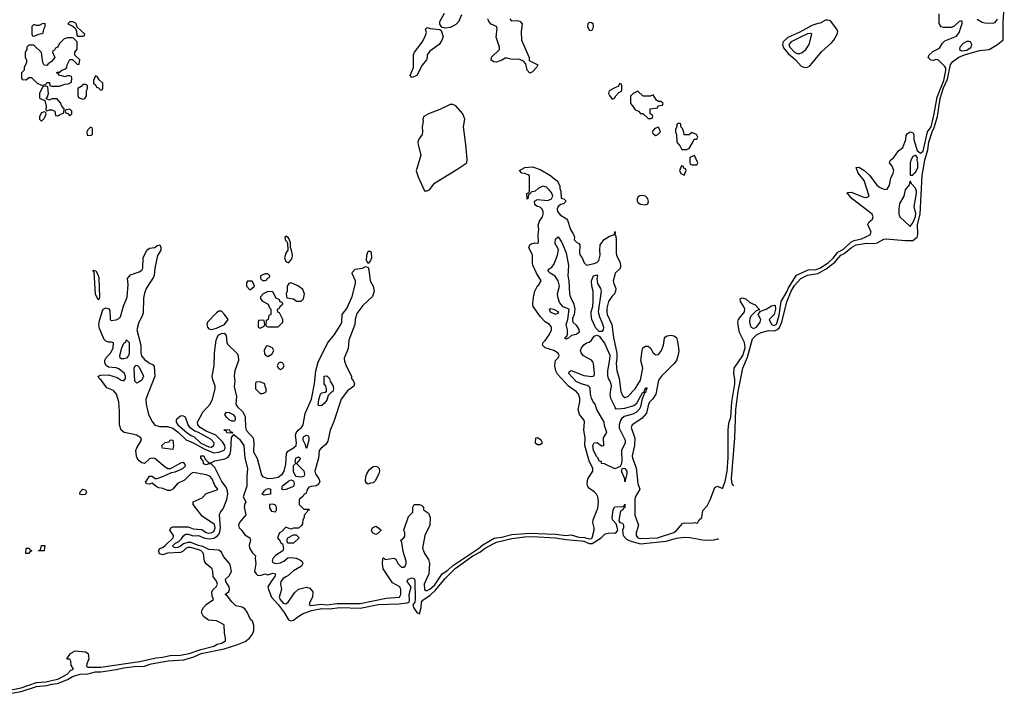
# Model space of a CAD drawing. Header units: inches. Extents: x 2601682 to 2755810, y 449311 to 584050.
# Tile 279 of 505: x 2679699 to 2687362, y 463353 to 468603. Entities that reach past the tile are written whole.
import ezdxf

# ---------------------------------------------------------------- set-up
doc = ezdxf.new("R2010")
doc.units = ezdxf.units.IN
doc.header["$MEASUREMENT"] = 0
doc.layers.add('C6476', color=7, linetype='Continuous')
doc.layers.add('C6486', color=7, linetype='Continuous')

msp = doc.modelspace()

# ---------------------------------------------------------------- linework, layer by layer
at = {"layer": 'C6476', "color": 2}
for points, elevation in [([(2679893.6, 468573.6), (2679874, 468570), (2679850, 468558), (2679830, 468558), (2679810, 468566), (2679794, 468550), (2679794, 468490), (2679798, 468478), (2679810, 468474), (2679830, 468482), (2679848.4, 468491.6), (2679882, 468498), (2679886, 468530), (2679898, 468550), (2679898, 468570)], 10), ([(2679890, 467886), (2679870, 467878), (2679852, 467850), (2679854, 467830), (2679870, 467814), (2679890, 467834), (2679898, 467850), (2679906, 467870), (2679902, 467882)], 10), ([(2679770, 464448.7), (2679746, 464450), (2679750, 464491.3), (2679774, 464490), (2679778, 464478), (2679794, 464470), (2679778, 464462)], 6), ([(2679890, 464469), (2679846, 464470), (2679862, 464478), (2679870, 464511.3), (2679894, 464510)], 6)]:
    msp.add_lwpolyline(points, close=True, dxfattribs=dict(at, elevation=elevation))
for points, elevation in [([(2680000, 468402.9), (2679994, 468390), (2679978, 468382), (2679970, 468366), (2679958, 468362), (2679954, 468350), (2679971.6, 468308.4), (2679943.6, 468276.4), (2679919.6, 468260.4), (2679910, 468246), (2679890, 468248), (2679878, 468270), (2679868, 468348), (2679810, 468406), (2679770, 468406), (2679754, 468390), (2679754, 468370), (2679742, 468350), (2679742, 468310), (2679752, 468290), (2679752, 468270), (2679734, 468230), (2679734, 468210), (2679714, 468190), (2679714, 468150), (2679718, 468138), (2679750, 468134), (2679770, 468154), (2679790, 468154), (2679834, 468110), (2679870, 468094), (2679902, 468098), (2679910, 468114), (2679930, 468114), (2679934, 468090), (2679945.4, 468085.4), (2680000, 468085.9)], 10), ([(2680000, 468183), (2679986, 468190), (2679990, 468194), (2680000, 468194)], 10), ([(2680000, 467974.8), (2679990, 467986), (2679950, 467988), (2679930, 467978), (2679906, 467986), (2679916.4, 468003.6), (2679922, 468030), (2679918, 468078), (2679910, 468086), (2679878, 468082), (2679852, 468030), (2679852, 467992), (2679894, 467974), (2679904.7, 467930), (2679902, 467902), (2679910, 467894), (2679930, 467902), (2679950, 467902), (2679971.3, 467891.3), (2679978, 467858), (2679990, 467854), (2680000, 467858)], 10), ([(2679590, 463379.4), (2679710, 463403.5), (2679830, 463445.8), (2679902, 463450), (2679993.3, 463470), (2680000, 463473.5)], 6), ([(2679590, 463353.3), (2679710, 463376.3), (2679830, 463413.8), (2679910, 463420.6), (2679950, 463432.2), (2679990, 463436.6), (2680000, 463440.6)], 2)]:
    msp.add_lwpolyline(points, dxfattribs=dict(at, elevation=elevation))
at = {"layer": 'C6486', "color": 2}
for points, elevation in [([(2685256.1, 464976.1), (2685245.3, 464990), (2685240.3, 465030), (2685263.7, 465350), (2685273.6, 465570), (2685290.8, 465710), (2685327.4, 465890), (2685362.7, 465977.3), (2685401.4, 466118.6), (2685433, 466150), (2685469.9, 466170.1), (2685530, 466183.5), (2685570, 466182), (2685591.2, 466188.8), (2685613.4, 466206.6), (2685632, 466248), (2685670, 466407.7), (2685704.5, 466490), (2685730, 466533.8), (2685777.4, 466590), (2685830, 466616), (2685911.3, 466628.7), (2685976.7, 466663.3), (2686044.2, 466715.8), (2686089.9, 466770.1), (2686116.8, 466783.2), (2686173, 466830), (2686210, 466851.2), (2686290, 466863.9), (2686350, 466860.8), (2686373.2, 466866.8), (2686424.6, 466895.4), (2686441.8, 466898.2), (2686590, 466884.4), (2686650, 466883.6), (2686682.9, 466910), (2686688.6, 466931.4), (2686688, 467010), (2686706.3, 467090), (2686723.1, 467390), (2686744.4, 467510), (2686767.7, 467590), (2686776.2, 467650), (2686801.5, 467730), (2686816.7, 467763.3), (2686841.3, 467850), (2686864.2, 467990), (2686890, 468071.7), (2686919.1, 468140.9), (2686944.4, 468255.6), (2686961.3, 468278.7), (2687009.2, 468310.8), (2687052, 468330), (2687170, 468362.4), (2687244, 468370), (2687309.3, 468410), (2687354.6, 468445.4), (2687354, 468590), (2687362.3, 468690)], 2), ([(2680000, 463473.5), (2680069.3, 463510), (2680098, 463542), (2680118, 463550), (2680100.4, 463580.4), (2680098, 463610), (2680090, 463626), (2680070, 463626), (2680066, 463630), (2680095.3, 463670), (2680129.6, 463690.4), (2680210, 463684.7), (2680230.7, 463670.7), (2680236, 463630), (2680220.7, 463590), (2680218, 463570), (2680230, 463564.9), (2680330, 463565.5), (2680631.6, 463608.4), (2680762.4, 463637.6), (2680810, 463641.2), (2680870, 463654.6), (2680950, 463658), (2681017.2, 463670), (2681110, 463702.6), (2681210, 463729.1), (2681236.2, 463743.8), (2681270, 463751.3), (2681302, 463770), (2681302, 463790), (2681292.3, 463830), (2681290, 463893.2), (2681230, 463925.2), (2681168, 463930), (2681130, 463958), (2681115.3, 463990), (2681118, 464010), (2681128.7, 464030), (2681150, 464051.3), (2681208, 464090), (2681196.5, 464116.5), (2681195.1, 464150), (2681205.2, 464170), (2681229.2, 464190), (2681239.5, 464210), (2681230, 464233.2), (2681204, 464270), (2681202.7, 464310), (2681196, 464330), (2681150, 464368.7), (2681137.2, 464390), (2681129.3, 464450), (2681110, 464471.9), (2681030, 464495.6), (2681010, 464496.8), (2680995.5, 464490), (2680972.6, 464467.4), (2680950, 464458), (2680848.9, 464451.1), (2680810, 464439.6), (2680787.3, 464447.3), (2680778.4, 464470), (2680790, 464487.3), (2680810, 464494.9), (2680830, 464510.3), (2680894.7, 464570), (2680895.6, 464590), (2680868.2, 464630), (2680876, 464650), (2680890, 464657.6), (2681010, 464657.6), (2681050, 464641.6), (2681115.4, 464635.4), (2681150, 464613.4), (2681170, 464607.2), (2681190, 464608.8), (2681210, 464619.1), (2681221.3, 464650), (2681214.9, 464674.9), (2681119.3, 464739.3), (2681048, 464830), (2681048, 464850), (2681118.6, 464881.4), (2681150, 464914.8), (2681236.5, 464943.5), (2681242, 464950), (2681218.4, 464978.4), (2681196.2, 465030), (2681179.3, 465050), (2681150, 465061.6), (2681050, 465079.3), (2681030, 465069.3), (2680980.7, 465019.3), (2680927.4, 464992.6), (2680890, 464949.5), (2680870, 464938.4), (2680850, 464939.5), (2680815.8, 464955.8), (2680781, 464961), (2680762, 464970), (2680730, 464995.3), (2680708.9, 464988.9), (2680686, 464990), (2680678, 465010), (2680686, 465014), (2680710, 465051), (2680730, 465050.6), (2680753.4, 465033.4), (2680770, 465033), (2680812.7, 465047.3), (2680881.2, 465078.8), (2680910, 465084.9), (2680968.7, 465110), (2680988.7, 465130), (2680982, 465150), (2680970, 465157.2), (2680950, 465152.7), (2680885.2, 465114.8), (2680870, 465108), (2680851.6, 465108.4), (2680830, 465120.9), (2680750, 465187.3), (2680730, 465191.6), (2680710, 465185.1), (2680670, 465149.3), (2680650, 465154.5), (2680629.7, 465169.7), (2680613.6, 465190), (2680607.1, 465207.1), (2680602.9, 465250), (2680609.6, 465270.4), (2680646, 465330), (2680641.2, 465350), (2680609, 465370), (2680590, 465376.3), (2680511.1, 465391.1), (2680489.7, 465409.7), (2680476.9, 465450), (2680477.1, 465557.1), (2680469.6, 465630), (2680453.3, 465690), (2680430, 465717.6), (2680377.7, 465737.7), (2680336.6, 465796.6), (2680318, 465810), (2680308.7, 465830), (2680330, 465836), (2680390, 465838.8), (2680458, 465818), (2680490, 465799.1), (2680510, 465794), (2680523.7, 465810), (2680523.7, 465830), (2680516, 465850), (2680470, 465885.2), (2680450, 465894), (2680390, 465899), (2680372.3, 465912.3), (2680361.2, 465930), (2680361.2, 465950), (2680369.3, 465970), (2680410, 466016), (2680426, 466050), (2680428.4, 466088.4), (2680413.2, 466093.2), (2680390, 466092.7), (2680370, 466101.2), (2680355.3, 466115.3), (2680319.3, 466199.3), (2680314.7, 466230), (2680318.9, 466261.1), (2680342.7, 466337.3), (2680349.6, 466350.4), (2680370, 466360.7), (2680390, 466354.8), (2680399.5, 466339.5), (2680404, 466270), (2680410, 466262.8), (2680450, 466268.4), (2680470, 466277.1), (2680482.9, 466290), (2680506.3, 466373.7), (2680535.4, 466444.6), (2680542, 466542), (2680538, 466590), (2680562.6, 466617.4), (2680630, 466641.6), (2680650, 466654.8), (2680658.4, 466670), (2680660.7, 466750), (2680689.6, 466810.4), (2680710, 466824.9), (2680750, 466830.8), (2680770, 466846), (2680790.6, 466850.6), (2680798.8, 466830), (2680797.3, 466810), (2680772.2, 466767.8), (2680750.4, 466670), (2680746.6, 466613.4), (2680741.7, 466598.3), (2680684.4, 466510), (2680670, 466475.3), (2680663.9, 466436.1), (2680659.9, 466320.1), (2680650.3, 466289.7), (2680626.4, 466250), (2680610.4, 466190), (2680642.4, 466070), (2680643.1, 466010), (2680647.5, 465987.5), (2680670, 465959.1), (2680710, 465931.3), (2680738, 465918), (2680744.7, 465904.7), (2680750.8, 465830), (2680680.9, 465650), (2680684, 465610), (2680702, 465530), (2680730, 465475.5), (2680750, 465448.5), (2680790, 465437.4), (2680850, 465436.5), (2680890, 465423.2), (2680933.4, 465393.4), (2680994.8, 465334.8), (2681050, 465310.2), (2681140.7, 465260.7), (2681210, 465233.6), (2681250, 465236.9), (2681290, 465253.4), (2681298.3, 465270), (2681296.4, 465290), (2681278, 465318), (2681225.1, 465370), (2681150, 465400.3), (2681104.2, 465430), (2681085.6, 465450), (2681082.9, 465470), (2681125.1, 465550), (2681181.6, 465610), (2681200.5, 465650), (2681219.7, 465730), (2681219.1, 465750), (2681199.7, 465810), (2681198, 465830), (2681212.8, 465910), (2681214, 466010), (2681227.8, 466110), (2681235.1, 466130), (2681249.6, 466150), (2681270, 466161.1), (2681290, 466163.1), (2681305.8, 466145.8), (2681310.3, 466090.3), (2681316.9, 466076.9), (2681388.8, 466008.8), (2681400.4, 465990), (2681401.7, 465950), (2681374.4, 465870), (2681368.8, 465831.2), (2681372.9, 465790), (2681369.1, 465749.1), (2681385.7, 465670), (2681382, 465610), (2681393, 465590), (2681433.5, 465553.5), (2681454, 465514), (2681455.8, 465430), (2681460.4, 465410), (2681517.1, 465350), (2681521.7, 465310), (2681519.3, 465239.3), (2681548.2, 465188.2), (2681582, 465062), (2681590, 465048), (2681630, 465033.7), (2681670, 465034.3), (2681710, 465042.3), (2681745.6, 465070), (2681756.3, 465090), (2681770, 465144.7), (2681775.6, 465230), (2681791, 465249), (2681829.7, 465270.3), (2681851.3, 465290), (2681853.7, 465310), (2681846.6, 465370), (2681851, 465389), (2681867, 465410), (2681893.3, 465430), (2681906, 465450), (2681921.6, 465538.4), (2681970.9, 465650), (2681992.8, 465770), (2682003.5, 465870), (2682022, 465938), (2682094.2, 466085.8), (2682150, 466154), (2682198.7, 466230), (2682207.3, 466250), (2682209.4, 466310), (2682244.2, 466355.8), (2682286.6, 466450), (2682312, 466550), (2682312, 466570), (2682287.5, 466627.5), (2682290, 466638), (2682310, 466662.8), (2682366, 466670), (2682390, 466682), (2682410, 466674), (2682416.3, 466656.3), (2682428, 466570), (2682450.7, 466530), (2682459.1, 466490), (2682444, 466450), (2682370, 466378.4), (2682322, 466318), (2682310.5, 466270), (2682306.7, 466230), (2682261.3, 466110), (2682255.1, 466044.9), (2682224.9, 465970), (2682227, 465947), (2682239.1, 465910), (2682281, 465830), (2682282, 465810), (2682298, 465790), (2682306, 465770), (2682298.8, 465750), (2682250, 465716), (2682200.5, 465650), (2682143.4, 465476.6), (2682115.5, 465410), (2682097.7, 465322.3), (2682082.4, 465297.6), (2682046, 465270), (2682030.8, 465250), (2682024.4, 465190), (2681997, 465090), (2682002, 465070), (2682028.4, 465030), (2682034, 465010), (2682028.1, 464991.9), (2682010, 464976), (2681968.3, 464971.7), (2681950, 464964), (2681938.8, 464950), (2681925.4, 464914.6), (2681914, 464910), (2681904.7, 464895.3), (2681874, 464870), (2681874, 464830), (2681910, 464794), (2681950, 464794), (2681954, 464790), (2681938, 464782), (2681934, 464770), (2681912.7, 464747.3), (2681912, 464730), (2681902, 464710), (2681899.6, 464680.4), (2681892.7, 464667.3), (2681870, 464646), (2681830, 464646), (2681810, 464638), (2681770, 464654), (2681738.5, 464621.5), (2681721, 464610), (2681704.7, 464570), (2681726, 464546), (2681730, 464534), (2681743.6, 464523.6), (2681751.1, 464488.9), (2681746, 464470), (2681690, 464434), (2681668.2, 464410), (2681664, 464390), (2681670, 464378), (2681690, 464370.8), (2681730, 464376.3), (2681755.3, 464390), (2681784.7, 464415.3), (2681810, 464418), (2681851.6, 464411.6), (2681879.6, 464399.6), (2681894, 464390), (2681902, 464370), (2681892, 464350), (2681830, 464315.3), (2681786, 464274), (2681770, 464268.7), (2681750, 464253.2), (2681731, 464230), (2681727.7, 464210), (2681737.3, 464170), (2681718, 464110), (2681725.7, 464090), (2681750, 464061.6), (2681770, 464057.3), (2681789, 464070), (2681838, 464142), (2681869.3, 464170.7), (2681930, 464186), (2681958, 464178), (2681980.7, 464150), (2681978, 464110), (2681956.3, 464070), (2681951.3, 464051.3), (2681965.5, 464045.5), (2682046.5, 464053.5), (2682090, 464050.3), (2682170, 464060.2), (2682350, 464059.6), (2682550, 464102.6), (2682654, 464110), (2682666.6, 464130), (2682666.6, 464170), (2682658, 464190), (2682601.7, 464221.7), (2682528.7, 464330), (2682522, 464370), (2682526, 464410), (2682530, 464414), (2682543.6, 464403.6), (2682611.6, 464411.6), (2682625.4, 464405.4), (2682642, 464370), (2682670, 464342), (2682690, 464342), (2682699.3, 464350), (2682707, 464370), (2682707.3, 464390), (2682684.5, 464464.5), (2682673.6, 464533.6), (2682666, 464554), (2682690, 464572), (2682695.5, 464584.5), (2682697.2, 464610), (2682688.7, 464631.3), (2682724, 464736), (2682758, 464770), (2682758, 464810), (2682768.9, 464831.1), (2682810, 464831.3), (2682830, 464822), (2682842, 464810), (2682842, 464790), (2682882, 464762), (2682894.8, 464730), (2682890.8, 464670), (2682852.4, 464590), (2682834.9, 464490), (2682848.5, 464448.5), (2682881.3, 464401.3), (2682888.5, 464370), (2682884.2, 464290), (2682846.4, 464210), (2682848.5, 464168.5), (2682861.1, 464161.1), (2682870, 464160.5), (2682890, 464172.4), (2682930, 464204.6), (2682988.3, 464291.7), (2683030, 464319.6), (2683066.3, 464353.7), (2683270, 464487.5), (2683303, 464517), (2683392.2, 464567.8), (2683450, 464576.9), (2683530, 464596.9), (2683670, 464607.5), (2683870, 464599.7), (2683950, 464587.8), (2683990, 464593.1), (2684050, 464577.1), (2684094.7, 464574.7), (2684130, 464563.2), (2684150, 464565.7), (2684154, 464570), (2684169.6, 464630), (2684169.6, 464650), (2684159.6, 464690), (2684161.6, 464710), (2684198.8, 464801.2), (2684202.9, 464850), (2684198.4, 464890), (2684189.5, 464910), (2684169.4, 464930), (2684134.2, 464954.2), (2684120.9, 464970), (2684115.6, 464990), (2684119.6, 465030), (2684160.7, 465090), (2684158.7, 465110), (2684132.4, 465170), (2684096.3, 465290), (2684099.5, 465350), (2684089.5, 465410), (2684093.8, 465473.8), (2684089.2, 465490), (2684057.2, 465530), (2684045.2, 465570), (2684059.3, 465630), (2684058.9, 465658.9), (2684049, 465690), (2684029, 465710), (2683970, 465752.3), (2683884.9, 465844.9), (2683872, 465870), (2683863.7, 465910), (2683865.6, 465934.4), (2683870, 465952), (2683890, 465972), (2683899, 465990), (2683890, 466008), (2683855.3, 466030), (2683788, 466050), (2683769.3, 466069.3), (2683774, 466090), (2683790, 466106), (2683819.3, 466150), (2683837.2, 466190), (2683839, 466210), (2683822, 466230), (2683790, 466252.7), (2683752.3, 466290), (2683696, 466370), (2683692, 466390), (2683697.2, 466442.8), (2683709, 466490), (2683730, 466532), (2683740.4, 466539.6), (2683758, 466570), (2683721.2, 466630), (2683693.6, 466693.6), (2683689, 466710), (2683689.3, 466770), (2683662.7, 466830), (2683669.6, 466850.4), (2683680.7, 466859.3), (2683706.4, 466866.4), (2683730, 466864.7), (2683738, 466870), (2683734, 466930), (2683739, 466970), (2683734.6, 467005.4), (2683744, 467036), (2683768.7, 467070), (2683772.7, 467090), (2683772, 467112), (2683764, 467130), (2683750, 467144), (2683728.7, 467148.7), (2683716.4, 467156.4), (2683708.4, 467168.4), (2683706, 467190), (2683730, 467204.7), (2683810, 467197.3), (2683838, 467210), (2683849, 467230), (2683839.3, 467259.3), (2683820.2, 467280.2), (2683799, 467299), (2683770, 467308), (2683734, 467290), (2683711.6, 467268.4), (2683678, 467262), (2683674, 467250), (2683658, 467242), (2683654, 467210), (2683650, 467206), (2683646, 467250), (2683662, 467258), (2683666, 467270), (2683667.3, 467387.3), (2683656.4, 467396.4), (2683627.3, 467407.3), (2683606, 467410), (2683588, 467430), (2683630, 467452), (2683690, 467458), (2683750, 467438), (2683830.6, 467390.6), (2683850, 467371.3), (2683882, 467350), (2683902, 467310), (2683902, 467290), (2683911.3, 467270), (2683914, 467214), (2683934, 467210), (2683951.3, 467190), (2683932, 467170), (2683910, 467164), (2683890.6, 467149.4), (2683882, 467130), (2683886, 467110), (2683905.4, 467085.4), (2683954.6, 467054.6), (2683963.4, 467043.4), (2683984.9, 466970), (2684010.5, 466930.5), (2684018, 466910), (2684014, 466890), (2684031.6, 466871.6), (2684050, 466862), (2684058, 466850), (2684054.8, 466790), (2684061, 466770), (2684076, 466750), (2684091.1, 466711.1), (2684110, 466692), (2684170, 466704.9), (2684190, 466714.8), (2684205.2, 466730), (2684217, 466770), (2684213.2, 466810), (2684216, 466850), (2684248, 466892), (2684290, 466918), (2684328.7, 466931.3), (2684330, 466954), (2684334, 466950), (2684332, 466930), (2684338, 466918), (2684340.5, 466890), (2684340.3, 466790), (2684343.7, 466770), (2684372.4, 466710), (2684375.8, 466684.2), (2684372.1, 466667.9), (2684334.8, 466630), (2684330, 466618), (2684319.1, 466570), (2684322, 466550), (2684338, 466510), (2684336.3, 466490), (2684327.7, 466470), (2684307.7, 466450), (2684283, 466410), (2684270, 466358), (2684268.7, 466330), (2684270.5, 466310), (2684308, 466230), (2684320.7, 466130), (2684347.1, 466007.1), (2684347, 465970), (2684340.4, 465930), (2684345.5, 465870), (2684365.5, 465810), (2684377.3, 465710), (2684390, 465678), (2684398, 465670), (2684410, 465662.8), (2684433.2, 465670), (2684490, 465730.8), (2684530, 465798), (2684549.4, 465890), (2684532.3, 465950), (2684542.7, 466030), (2684549.2, 466050), (2684570, 466062.8), (2684590, 466062.8), (2684607.9, 466047.9), (2684630, 466011.3), (2684641.4, 466001.4), (2684650, 465996), (2684670, 465998.8), (2684694.5, 466030), (2684709.3, 466070), (2684716.5, 466123.5), (2684725.6, 466134.4), (2684738, 466142), (2684770, 466147.7), (2684790, 466144), (2684810.8, 466130), (2684819.9, 466099.9), (2684828.5, 466030), (2684825.1, 465994.9), (2684810.6, 465950), (2684793, 465927), (2684693.4, 465830), (2684670, 465799), (2684650.7, 465690), (2684626.4, 465653.6), (2684603, 465630), (2684593, 465610), (2684578.4, 465541.6), (2684540.5, 465499.5), (2684464.7, 465450), (2684458, 465430), (2684485.5, 465345.5), (2684483, 465290), (2684465.5, 465210), (2684468, 465190), (2684496.1, 465116.1), (2684510, 464994), (2684524.7, 464950), (2684490, 464888), (2684486, 464870), (2684487.5, 464747.5), (2684516, 464670), (2684496, 464610), (2684496, 464590), (2684511.3, 464570), (2684530, 464565.7), (2684664, 464570), (2684790, 464613.7), (2684812.1, 464627.9), (2684858.4, 464681.6), (2684870, 464688), (2684930, 464684.9), (2684951.1, 464691.1), (2684970, 464684.7), (2684978, 464690), (2684988, 464710), (2685008, 464730), (2685016, 464784), (2685050, 464821), (2685073.6, 464866.4), (2685110, 464962), (2685130, 464974), (2685170, 464954), (2685189, 465010), (2685204.5, 465090), (2685213.9, 465193.9), (2685212, 465410), (2685217.5, 465462.5), (2685232.8, 465510), (2685242.4, 465630), (2685264.2, 465770), (2685264.5, 465804.5), (2685257, 465850), (2685259.5, 465890), (2685327, 465990), (2685345.1, 466050), (2685340.5, 466090), (2685302, 466170), (2685292.3, 466210), (2685289.2, 466250), (2685292.7, 466270), (2685339, 466330), (2685344, 466350), (2685333.6, 466373.6), (2685308, 466410), (2685306, 466430), (2685322, 466438), (2685351, 466431), (2685382, 466402), (2685423.6, 466383.6), (2685454, 466350), (2685454, 466346), (2685430, 466338), (2685390, 466295.3), (2685381.6, 466278.4), (2685379.1, 466250), (2685384.7, 466224.7), (2685391.3, 466210), (2685410, 466200.7), (2685433.2, 466210), (2685462, 466250), (2685468, 466270), (2685446, 466310), (2685466, 466334), (2685510, 466351.3), (2685550, 466376), (2685570, 466382), (2685579.6, 466379.6), (2685582.8, 466350), (2685570.6, 466309.4), (2685531.3, 466270), (2685551, 466230), (2685570, 466222.4), (2685590, 466234.8), (2685595.1, 466250), (2685610, 466304.7), (2685626, 466410), (2685670, 466485.5), (2685682.3, 466517.7), (2685744.7, 466615.3), (2685830, 466654.4), (2685850, 466658.9), (2685890, 466656.1), (2685927.6, 466670), (2685990.9, 466710), (2686031.5, 466748.5), (2686065.8, 466794.2), (2686110, 466818.5), (2686168.3, 466871.7), (2686195, 466885), (2686250, 466897.4), (2686318, 466930), (2686327.3, 466950), (2686299.5, 467010), (2686309.5, 467030), (2686337, 467050), (2686342.4, 467070), (2686333, 467090), (2686179.3, 467210), (2686150, 467244), (2686138, 467250), (2686142, 467258), (2686170, 467262), (2686270, 467222), (2686290, 467218.4), (2686311.8, 467230), (2686271.1, 467351.1), (2686226, 467410), (2686208.4, 467451.6), (2686230, 467456), (2686270, 467433.4), (2686313.8, 467393.8), (2686370, 467315.5), (2686390, 467298.7), (2686430, 467282.3), (2686450, 467285.3), (2686470, 467314.8), (2686479.7, 467370), (2686498, 467410), (2686501.6, 467430), (2686490, 467464), (2686468.7, 467490), (2686475.3, 467510), (2686502, 467530), (2686538, 467582), (2686572, 467608), (2686596, 467670), (2686599, 467701), (2686605.6, 467714.4), (2686630, 467731.3), (2686650, 467724.7), (2686658.8, 467710), (2686659.1, 467670), (2686684, 467584), (2686710, 467564.7), (2686730, 467578.8), (2686763.5, 467730), (2686791.8, 467770), (2686816.5, 467870), (2686840.7, 467999.3), (2686891.6, 468130), (2686906.8, 468206.8), (2686906, 468226), (2686899.5, 468239.5), (2686850, 468289), (2686830, 468294), (2686810, 468286), (2686790, 468289.3), (2686769, 468310), (2686777.2, 468330), (2686804.8, 468355.2), (2686857.2, 468382.8), (2686880.2, 468419.8), (2686900.7, 468439.3), (2686990, 468474.8), (2687010, 468504.7), (2687033.6, 468573.6), (2687034, 468590), (2687030, 468595.3), (2687010, 468588.7), (2686970.7, 468549.3), (2686950, 468541.2), (2686890, 468542), (2686870, 468548), (2686854.6, 468574.6), (2686855.3, 468650)], 6), ([(2683138.6, 468641.4), (2683113.6, 468586.4), (2683093.9, 468566.1), (2683070, 468551.5), (2683050, 468543), (2683010, 468537.6), (2682985.2, 468545.2), (2682969.4, 468569.4), (2682969.2, 468590), (2683005.3, 468654.7)], 6), ([(2683514.8, 468610), (2683520.5, 468600.5), (2683530, 468594.8), (2683570, 468596.3), (2683590.6, 468590.6), (2683610.8, 468570.8), (2683602, 468510), (2683604.1, 468444.1), (2683664.7, 468310), (2683665.4, 468285.4), (2683731.6, 468251.6), (2683722, 468230), (2683690, 468198), (2683670, 468188), (2683649, 468210), (2683639, 468259), (2683619.3, 468279.3), (2683592.5, 468292.5), (2683570, 468296), (2683532.9, 468292.9), (2683490, 468304), (2683476.9, 468303.1), (2683452.8, 468287.2), (2683410, 468273.2), (2683390, 468274), (2683369.1, 468289.1), (2683370, 468312), (2683433.2, 468370), (2683432.7, 468390), (2683406.3, 468466.3), (2683415.9, 468535.9), (2683409.4, 468549.4), (2683368.1, 468568.1), (2683349.4, 468590), (2683342, 468610)], 6), ([(2687150, 468607.7), (2687190, 468583.8), (2687210, 468579.3), (2687270, 468577), (2687290, 468581.6), (2687310, 468606.8)], 6), ([(2680000, 468194), (2680010, 468194), (2680026, 468210), (2680058, 468222), (2680066, 468230), (2680068.4, 468251.6), (2680090, 468294), (2680110, 468294), (2680150, 468254), (2680162, 468258), (2680166, 468290), (2680128, 468328), (2680128.4, 468351.6), (2680147.3, 468372.7), (2680146, 468430), (2680119, 468459), (2680110, 468462), (2680070, 468462), (2680046.4, 468453.6), (2680005.4, 468414.6), (2680000, 468402.9)], 10), ([(2680000, 468085.9), (2680010, 468086), (2680050, 468102), (2680076.4, 468103.6), (2680102, 468118), (2680106, 468150), (2680102, 468162), (2680090, 468166), (2680070, 468166), (2680050, 468158), (2680027.3, 468167.3), (2680008.4, 468168.4), (2680002, 468182), (2680000, 468183)], 10), ([(2680000, 467858), (2680010, 467862), (2680042, 467878), (2680046, 467910), (2680026, 467930), (2680016.4, 467956.4), (2680000, 467974.8)], 10), ([(2680000, 463440.6), (2680070, 463469.1), (2680110, 463491.1), (2680170, 463510.2), (2680230, 463513.8), (2680290, 463528.2), (2680330, 463529.2), (2680450, 463546.2), (2680510, 463559.8), (2680590, 463569.1), (2680670, 463571.4), (2680721.2, 463590), (2680853.5, 463613.5), (2680977.7, 463622.3), (2681054.1, 463645.9), (2681112.7, 463670), (2681290, 463707.9), (2681390, 463739.1), (2681454.9, 463765.1), (2681487.6, 463790), (2681510, 463822), (2681522, 463850), (2681522.4, 463890), (2681510, 463921.2), (2681496.6, 463936.6), (2681470, 463992.7), (2681450, 464019.6), (2681430, 464031.5), (2681382, 464042), (2681350, 464073.2), (2681316.5, 464116.5), (2681298, 464130), (2681325.6, 464154.4), (2681331.8, 464170), (2681329.4, 464190), (2681304.2, 464230), (2681302, 464250), (2681330, 464275.5), (2681347.3, 464310), (2681341, 464350), (2681331.1, 464370), (2681286.4, 464426.4), (2681270, 464459.6), (2681250, 464476), (2681170, 464480.8), (2681123.9, 464503.9), (2681090, 464510.8), (2681030, 464534), (2681006.6, 464533.4), (2680975.2, 464524.8), (2680950, 464505.1), (2680930, 464496.4), (2680910, 464493.6), (2680897.5, 464497.5), (2680889.6, 464509.6), (2680912.3, 464530), (2680937.4, 464542.6), (2680957.5, 464562.5), (2680972.9, 464587.1), (2680990, 464600.3), (2681010, 464599.6), (2681050, 464586.7), (2681090, 464588.9), (2681130.9, 464570.9), (2681170, 464562.2), (2681210.6, 464569.4), (2681236.2, 464583.8), (2681254.8, 464605.2), (2681262, 464650), (2681253, 464750), (2681262, 464770), (2681282.9, 464797.1), (2681311.5, 464868.5), (2681318, 464910), (2681315.3, 464935.3), (2681304.9, 464964.9), (2681273.3, 465010), (2681218, 465118), (2681190, 465146), (2681170, 465146), (2681150, 465138), (2681130, 465146), (2681128, 465170), (2681109, 465190), (2681108, 465210), (2681131.3, 465210), (2681142, 465182), (2681170, 465154), (2681190, 465154), (2681218, 465170), (2681294.8, 465185.2), (2681322, 465198), (2681336.8, 465223.2), (2681342.4, 465250), (2681348.4, 465351.6), (2681366, 465374), (2681410, 465338), (2681444, 465290), (2681450, 465192), (2681473, 465110), (2681466.2, 465046.2), (2681467.3, 464972.7), (2681438, 464890), (2681458, 464850), (2681450, 464838), (2681446, 464810), (2681458.4, 464750), (2681409.3, 464690.7), (2681402, 464670), (2681406, 464650), (2681428.9, 464628.9), (2681450, 464594), (2681491.3, 464570), (2681496, 464550), (2681485.8, 464514.2), (2681487.4, 464490), (2681510, 464453.4), (2681534, 464430), (2681531, 464409), (2681536.3, 464370), (2681527.4, 464310), (2681539.3, 464290), (2681550, 464279.3), (2681570, 464278.8), (2681608.4, 464291.6), (2681630, 464282.8), (2681670, 464294.9), (2681690.4, 464290.4), (2681684, 464270), (2681660.3, 464239.7), (2681631, 464190), (2681634.8, 464170), (2681657.7, 464110), (2681711.7, 464051.7), (2681757.6, 463990), (2681790, 463933.4), (2681810, 463925.7), (2681830.7, 463929.3), (2681863.3, 463956.7), (2681900.7, 463979.3), (2681970, 464004.7), (2682050, 464021.7), (2682110, 464019), (2682190, 464028.3), (2682350, 464024.3), (2682490, 464053.4), (2682650, 464058.2), (2682715.1, 464064.9), (2682729.4, 464070.6), (2682733.2, 464086.8), (2682729.7, 464130.3), (2682745.2, 464190), (2682714, 464230), (2682722, 464250), (2682750, 464258.8), (2682771.1, 464251.1), (2682773.7, 464233.7), (2682778, 464090), (2682774, 464070), (2682758.8, 464050), (2682763.8, 464030), (2682790, 463990.7), (2682810, 463978.8), (2682824, 464030), (2682825.6, 464070), (2682835.4, 464084.6), (2682894.8, 464125.2), (2682936.4, 464163.6), (2683010, 464254), (2683087.5, 464332.5), (2683226.2, 464430), (2683281.3, 464458.7), (2683322, 464490), (2683390, 464528.1), (2683410, 464537.1), (2683530, 464566.5), (2683630, 464578.7), (2683690, 464580.9), (2683870.1, 464570.1), (2683950, 464557.1), (2684070, 464547.5), (2684090, 464544.5), (2684130, 464526.4), (2684154.2, 464525.8), (2684225.2, 464570), (2684257, 464603), (2684290, 464610.8), (2684330, 464608), (2684345.2, 464614.8), (2684355.3, 464630), (2684345.6, 464665.6), (2684340.4, 464680.4), (2684314, 464710), (2684309.4, 464729.4), (2684318, 464790), (2684330, 464812), (2684390, 464814), (2684402, 464818), (2684410, 464834), (2684410, 464806), (2684398, 464802), (2684394, 464790), (2684378, 464782), (2684371.6, 464768.4), (2684362, 464702), (2684370.9, 464690.9), (2684390, 464684.7), (2684398.8, 464670), (2684398, 464650), (2684390.4, 464629.6), (2684395.8, 464590), (2684420.9, 464560.9), (2684447, 464547), (2684530, 464525), (2684730, 464545.2), (2684810, 464569), (2684870, 464576.5), (2684914.4, 464574.4), (2685030, 464553.1), (2685103.7, 464556.3), (2685130, 464563.8), (2685139.3, 464559.3)], 2)]:
    msp.add_lwpolyline(points, dxfattribs=dict(at, elevation=elevation))
for points, elevation in [([(2680110, 468586), (2680090, 468586), (2680074, 468570), (2680112.7, 468552.7), (2680134, 468534), (2680142, 468510), (2680143.6, 468483.6), (2680150, 468474), (2680190, 468474), (2680202, 468478), (2680206, 468490), (2680146, 468546), (2680138, 468570), (2680130, 468578)], 10), ([(2682750, 468154), (2682737.2, 468170), (2682763.7, 468230), (2682764.5, 468330), (2682772.7, 468350), (2682831.5, 468428.5), (2682853.1, 468466.9), (2682864, 468504), (2682858, 468530), (2682870, 468542), (2682894.8, 468534.8), (2682967.9, 468527.9), (2682978.8, 468518.8), (2682994, 468470), (2682982, 468438), (2682964.7, 468410), (2682890, 468358), (2682871.3, 468330), (2682871.3, 468310), (2682864.7, 468290), (2682830.7, 468249.3), (2682790, 468169.3)], 6), ([(2684130, 468582), (2684121, 468570), (2684118.8, 468550), (2684130, 468522), (2684150, 468518), (2684159, 468530), (2684164, 468550), (2684162, 468570), (2684150, 468579)], 10), ([(2685990, 468600.7), (2685970, 468599.5), (2685930, 468576), (2685910, 468573.6), (2685863, 468557), (2685770, 468505.6), (2685676.4, 468463.6), (2685641.3, 468430), (2685636.9, 468410), (2685642.9, 468382.9), (2685680.6, 468340.6), (2685738.4, 468290), (2685782.5, 468242.5), (2685810, 468231.8), (2685830, 468233.7), (2685850, 468244.9), (2685943.3, 468356.7), (2686017.4, 468422.6), (2686035.8, 468444.2), (2686062, 468490), (2686066.6, 468510), (2686059.5, 468530), (2686010, 468594.5)], 10), ([(2685855.3, 468495.3), (2685830, 468492.4), (2685780.5, 468470), (2685704.4, 468430), (2685686, 468410), (2685692.7, 468390), (2685730, 468350.4), (2685750, 468341.3), (2685770, 468339.3), (2685790, 468347.7), (2685818, 468370), (2685843.7, 468410), (2685864, 468490)], 14), ([(2687090, 468434.7), (2687070, 468434.3), (2687042.3, 468417.7), (2687017.4, 468390), (2687013, 468370), (2687030, 468360.9), (2687070, 468366.8), (2687103.6, 468390), (2687109.6, 468410), (2687098, 468430)], 6), ([(2680290, 468166), (2680274, 468130), (2680274, 468110), (2680292.7, 468092.7), (2680298, 468078), (2680312.7, 468072.7), (2680330, 468054), (2680342, 468058), (2680346, 468070), (2680346, 468110), (2680316.4, 468136.4), (2680302, 468162)], 10), ([(2680210, 468098), (2680190, 468098), (2680176.9, 468083.1), (2680152.7, 468067.3), (2680152.7, 468012.7), (2680158, 467998), (2680190, 467984.7), (2680206, 467990), (2680218, 468010), (2680218, 468050), (2680226, 468070), (2680226, 468090)], 10), ([(2684370, 468106), (2684358, 468082), (2684330, 468074), (2684286, 468050), (2684282.8, 468030), (2684290, 468012), (2684310, 467984.7), (2684328.4, 467991.6), (2684338, 468010), (2684363.1, 468036.9), (2684386, 468050), (2684386, 468090), (2684382, 468102)], 10), ([(2684510, 468046), (2684474, 468030), (2684452.7, 468007.3), (2684452, 467950), (2684471.1, 467931.1), (2684490, 467902), (2684514, 467890), (2684530, 467874), (2684550, 467874), (2684590, 467834), (2684610, 467834), (2684622, 467838), (2684626, 467850), (2684622, 467862), (2684606, 467870), (2684606, 467910), (2684662, 467918), (2684667.3, 467932.7), (2684702, 467938), (2684706, 467950), (2684690, 467966), (2684670, 467966), (2684656.4, 467976.4), (2684630, 468018), (2684607.3, 468007.3), (2684552.7, 468007.3)], 10), ([(2683070, 467944), (2683050, 467944), (2682970, 467905.2), (2682882, 467870), (2682844.7, 467850), (2682836, 467830), (2682838.8, 467810), (2682831, 467770), (2682834.8, 467730), (2682830.9, 467710.9), (2682805.8, 467674.2), (2682798.7, 467650), (2682799.5, 467630), (2682821.3, 467550), (2682786, 467426), (2682799.8, 467379.8), (2682850, 467272), (2682870, 467272), (2682890, 467282), (2682928, 467330), (2683110, 467442), (2683178, 467490), (2683182, 467518), (2683172.5, 467632.5), (2683154, 467770), (2683164, 467830), (2683148.7, 467870), (2683092.9, 467932.9)], 10), ([(2680090, 467906), (2680058, 467902), (2680054, 467890), (2680058, 467878), (2680072.7, 467872.7), (2680090, 467854), (2680106, 467870), (2680106, 467890)], 10), ([(2684836.4, 467796.4), (2684823.6, 467796.4), (2684814, 467790), (2684814, 467770), (2684802, 467750), (2684802, 467730), (2684812, 467710), (2684814, 467650), (2684839.8, 467619.8), (2684852.7, 467592.7), (2684890, 467592), (2684910, 467602), (2684936.4, 467643.6), (2684947.3, 467672.7), (2684970, 467674), (2684978, 467690), (2684966, 467710), (2684930, 467726), (2684910, 467706), (2684870, 467706), (2684867.3, 467727.3), (2684856.4, 467756.4), (2684846, 467770), (2684846, 467790)], 10), ([(2680250, 467766), (2680230, 467746), (2680222, 467730), (2680225.4, 467705.4), (2680250, 467702), (2680266, 467710), (2680266, 467750), (2680262, 467762)], 10), ([(2684670, 467766), (2684643.6, 467756.4), (2684623.6, 467736.4), (2684622, 467730), (2684630, 467714), (2684650, 467702), (2684666, 467710), (2684686, 467730)], 10), ([(2684950, 467546), (2684914, 467530), (2684914, 467490), (2684918, 467478), (2684932.7, 467472.7), (2684970, 467474), (2684978, 467490)], 10), ([(2686670, 467548), (2686650, 467538), (2686636, 467510), (2686630, 467486), (2686630, 467394), (2686650, 467392), (2686656, 467404), (2686670, 467416), (2686689.3, 467450), (2686689.3, 467489.3), (2686684, 467510), (2686688, 467530)], 6), ([(2684850, 467466), (2684834, 467430), (2684845.4, 467405.4), (2684870, 467394), (2684886, 467430), (2684882, 467442), (2684867.3, 467447.3), (2684862, 467462)], 10), ([(2686630, 467346), (2686621, 467319), (2686590, 467279), (2686581.3, 467230), (2686547.6, 467172.4), (2686540.8, 467130), (2686542.6, 467090), (2686550.4, 467070), (2686630, 466994.8), (2686650, 467022.8), (2686671.8, 467071.8), (2686674.6, 467094.6), (2686660.7, 467150), (2686678.9, 467250), (2686678.7, 467270), (2686671.2, 467291.2), (2686643.1, 467323.1)], 6), ([(2684550, 467234), (2684526.8, 467233.2), (2684510, 467222), (2684504, 467210), (2684504.9, 467190), (2684510, 467181), (2684530, 467167.7), (2684570, 467162), (2684588.7, 467170), (2684592.9, 467187.1), (2684589, 467210), (2684580.2, 467220.2), (2684570, 467229)], 10), ([(2681770, 466918), (2681762, 466910), (2681766, 466890), (2681778, 466878), (2681783.6, 466863.6), (2681784.7, 466810), (2681770, 466786), (2681761, 466750), (2681770, 466722), (2681790, 466712), (2681810, 466732), (2681819, 466750), (2681822, 466770), (2681815.3, 466810), (2681806, 466830), (2681806, 466870), (2681790, 466906)], 10), ([(2683950, 466118), (2683942, 466130), (2683958.6, 466141.4), (2683963.2, 466156.8), (2683962, 466190), (2683952.7, 466230), (2683965.2, 466270), (2683975.3, 466350), (2683929.3, 466369.3), (2683901.6, 466401.6), (2683886.3, 466446.3), (2683883.6, 466470), (2683900.7, 466530), (2683889.7, 466569.7), (2683866.2, 466606.2), (2683829, 466630), (2683809.3, 466650), (2683818, 466662), (2683841.5, 466678.5), (2683857.7, 466702.3), (2683885.1, 466770), (2683892.5, 466812.5), (2683879.5, 466839.5), (2683869.4, 466850), (2683866.6, 466870), (2683870, 466894), (2683890, 466914), (2683918.8, 466870), (2683952.2, 466790), (2683970.4, 466690), (2683966, 466610), (2683973.4, 466570), (2683978.4, 466470), (2683985.1, 466445.1), (2684010.8, 466389.2), (2684021, 466350), (2684014, 466310), (2684002, 466278), (2684002, 466262), (2684004.7, 466250), (2684030, 466224.7), (2684050, 466191.3), (2684053.4, 466170), (2684030, 466153.2), (2683994.9, 466145.1), (2683970, 466125.2)], 2), ([(2682410, 466706), (2682398, 466730), (2682401.2, 466770), (2682410, 466802), (2682430, 466802), (2682434.8, 466790), (2682436, 466750), (2682430, 466728)], 6), ([(2680310, 466422), (2680290, 466466), (2680278, 466638), (2680270, 466646), (2680270, 466654), (2680291, 466650), (2680310, 466614), (2680314.8, 466590), (2680321, 466450), (2680318, 466430)], 6), ([(2681630, 466626), (2681610, 466626), (2681574, 466610), (2681574, 466590), (2681590, 466574), (2681610, 466574), (2681622, 466578), (2681627.3, 466592.7), (2681642, 466598), (2681646, 466610)], 10), ([(2681507.3, 466567.3), (2681472.7, 466567.3), (2681463.6, 466556.4), (2681464.7, 466530), (2681490, 466502), (2681506, 466510), (2681526, 466530), (2681516.4, 466556.4)], 10), ([(2681810, 466555.3), (2681794, 466550), (2681782, 466530), (2681782, 466490), (2681774, 466470), (2681778, 466438), (2681830, 466432), (2681852.7, 466412.7), (2681890, 466412), (2681908, 466430), (2681915.3, 466470), (2681903.1, 466503.1), (2681868, 466530), (2681830, 466548.7)], 10), ([(2684210, 466177.2), (2684182, 466202), (2684152.3, 466270), (2684147.7, 466307.7), (2684147.3, 466330), (2684159.5, 466370), (2684162.4, 466410), (2684161.6, 466490), (2684152.3, 466530), (2684149.7, 466570.3), (2684166, 466610), (2684190, 466618), (2684196, 466610), (2684190.5, 466589.5), (2684194.9, 466550), (2684219.1, 466510), (2684224.9, 466490), (2684200.5, 466330), (2684210.4, 466290), (2684230.3, 466250), (2684241.6, 466210), (2684239.1, 466190), (2684230, 466177.2)], 2), ([(2681630, 466488), (2681594, 466470), (2681572.7, 466447.3), (2681572, 466430), (2681590, 466412), (2681634, 466390), (2681642, 466362), (2681654, 466350), (2681654, 466310), (2681638, 466302), (2681634, 466270), (2681618, 466262), (2681614, 466230), (2681618, 466218), (2681630, 466214), (2681710, 466214), (2681746, 466250), (2681748, 466270), (2681722, 466322), (2681707.3, 466327.3), (2681706, 466350), (2681722, 466358), (2681727.3, 466372.7), (2681746, 466390), (2681742, 466402), (2681727.3, 466407.3), (2681722, 466422), (2681696.4, 466436.4), (2681670, 466486)], 10), ([(2681270, 466335.3), (2681250, 466335.3), (2681230, 466322), (2681161, 466250), (2681156, 466230), (2681161, 466210), (2681170, 466198), (2681190, 466191), (2681230, 466203.8), (2681294, 466230), (2681322, 466270), (2681294, 466310)], 10), ([(2683870, 466309.5), (2683830, 466326.6), (2683822, 466350), (2683830, 466354.8), (2683854, 466350), (2683892, 466330), (2683883.6, 466316.4)], 2), ([(2681590, 466266), (2681558, 466262), (2681554, 466250), (2681554, 466210), (2681570, 466202), (2681602, 466218), (2681606, 466230), (2681602, 466262)], 10), ([(2680490, 465962.7), (2680481.2, 465970), (2680478, 465990), (2680493.2, 466050), (2680510, 466084.7), (2680524, 466096), (2680530, 466112), (2680552, 466090), (2680550, 466006), (2680546, 465990), (2680530, 465969.2), (2680510, 465962.7)], 2), ([(2684334, 465574), (2684342, 465578), (2684355.3, 465575.3), (2684410, 465580.5), (2684479.7, 465600.3), (2684501.6, 465618.4), (2684550, 465704.7), (2684558, 465702), (2684570, 465738), (2684578, 465738), (2684582, 465730), (2684575.3, 465724.7), (2684570, 465702), (2684561, 465699), (2684550, 465662), (2684543.5, 465656.5), (2684530.5, 465590.5), (2684519.3, 465570), (2684499.1, 465550), (2684470, 465534.5), (2684404.4, 465515.6), (2684383.1, 465496.9), (2684376.1, 465483.9), (2684364, 465450), (2684364, 465424), (2684410.4, 465330), (2684412.7, 465310), (2684382.8, 465250), (2684386, 465170), (2684379.6, 465140.4), (2684372.7, 465127.3), (2684330, 465108.7), (2684250, 465148), (2684228, 465150), (2684226, 465166), (2684210, 465168), (2684202, 465190), (2684190, 465202), (2684164.2, 465250), (2684159.5, 465290), (2684170, 465310.8), (2684194, 465314), (2684227.1, 465287.1), (2684246, 465290), (2684244, 465350), (2684268.7, 465390), (2684250, 465446), (2684249, 465470), (2684190, 465568.7), (2684179, 465610), (2684162.7, 465630), (2684150, 465658), (2684142, 465690), (2684138, 465738), (2684129.5, 465749.5), (2684116.2, 465756.2), (2684068.7, 465770), (2684030, 465787.6), (2683972.7, 465850), (2683976.5, 465863.5), (2683990, 465873), (2684090, 465835.5), (2684152.9, 465827.1), (2684169, 465831), (2684172.7, 465850), (2684164.5, 465930), (2684159.7, 465939.7), (2684150, 465952.7), (2684087.8, 465987.8), (2684069.6, 466010), (2684065.1, 466030), (2684071.8, 466050), (2684090, 466073.4), (2684110, 466087.7), (2684130, 466094), (2684149.6, 466110.4), (2684170, 466139.1), (2684190, 466147.3), (2684210, 466141), (2684250, 466086), (2684291.4, 465991.4), (2684290, 465958), (2684274, 465870), (2684274.4, 465834.4), (2684279.1, 465810), (2684292.7, 465790), (2684299.3, 465770), (2684301.6, 465750), (2684293.4, 465690), (2684296.8, 465656.8), (2684334, 465586)], 2), ([(2681630, 466066), (2681618, 466062), (2681602, 466030), (2681603.6, 466003.6), (2681614, 465990), (2681630, 465982), (2681660.4, 465999.6), (2681678, 466030), (2681666, 466050)], 10), ([(2681730, 465938), (2681714, 465930), (2681702, 465910), (2681714, 465890), (2681730, 465882), (2681746, 465890), (2681758, 465910), (2681746, 465930)], 10), ([(2680610, 465775.3), (2680595.3, 465790), (2680589.3, 465890.7), (2680598, 465910), (2680606.3, 465913.7), (2680618, 465910), (2680630, 465898), (2680662.8, 465830), (2680650, 465799), (2680630, 465785.2)], 2), ([(2681570, 465786), (2681538, 465782), (2681534, 465770), (2681534, 465730), (2681570, 465694), (2681590, 465694), (2681610, 465702), (2681618, 465710), (2681618, 465730), (2681608.4, 465748.4), (2681606, 465770)], 10), ([(2682030, 465598), (2682023.1, 465603.1), (2682027, 465647), (2682041.2, 465690), (2682050, 465698.8), (2682075.3, 465704.7), (2682087.3, 465712.7), (2682088, 465730), (2682082, 465750), (2682069.3, 465770), (2682069.3, 465830), (2682090, 465831.3), (2682110.8, 465810.8), (2682116, 465790), (2682138.8, 465750), (2682141, 465730), (2682136, 465710), (2682119.6, 465700.4), (2682100.7, 465679.3), (2682090, 465642), (2682070, 465615.3), (2682050, 465602)], 2), ([(2681350, 465478), (2681330, 465488), (2681308, 465510), (2681295.3, 465530), (2681308, 465550), (2681330, 465546), (2681361, 465530), (2681374.8, 465510), (2681376, 465490), (2681370, 465478)], 2), ([(2680970, 465519.3), (2680950, 465517.2), (2680916, 465490), (2680916.3, 465470), (2680930.5, 465450), (2681000.5, 465390), (2681028, 465370), (2681056.7, 465356.7), (2681107.7, 465307.7), (2681170, 465278.8), (2681190, 465277.4), (2681210, 465288.2), (2681211.5, 465310), (2681190, 465335.8), (2681090, 465390.9), (2681061.8, 465401.8), (2681026.5, 465426.5), (2681009.6, 465449.6), (2680988.7, 465510)], 10), ([(2681350, 465386), (2681310, 465388.7), (2681306, 465406), (2681294, 465406), (2681288, 465412), (2681330, 465414), (2681338, 465398), (2681352.7, 465392.7), (2681354, 465386)], 2), ([(2680890, 465258), (2680810, 465268.7), (2680806, 465290), (2680830, 465314), (2680862, 465318), (2680870, 465334), (2680890, 465332), (2680894.8, 465290)], 2), ([(2681930, 465266), (2681920.2, 465300.2), (2681905.1, 465330), (2681904.5, 465350), (2681910, 465358.8), (2681931.1, 465371.1), (2681944.7, 465364.7), (2681950, 465354), (2681950.6, 465330.6)], 2), ([(2683730, 465348), (2683714, 465346), (2683712, 465310), (2683730, 465298), (2683750, 465298), (2683768, 465310), (2683758, 465330)], 10), ([(2681890, 465044), (2681848, 465048), (2681830, 465086), (2681830, 465134), (2681847.3, 465152.7), (2681843.1, 465163.1), (2681849, 465190), (2681870, 465202), (2681882, 465190), (2681879.6, 465180.4), (2681854, 465150), (2681910, 465092), (2681916, 465070), (2681910, 465049.2)], 2), ([(2682410, 464989.2), (2682397.2, 464997.2), (2682389.4, 465010), (2682392.7, 465050), (2682400.9, 465070), (2682420.1, 465099.9), (2682450, 465125.5), (2682470, 465127.7), (2682483, 465123), (2682496.3, 465110), (2682499.1, 465090), (2682494, 465070), (2682466, 465014), (2682450, 464998), (2682430, 464997.2)], 6), ([(2684410, 465008), (2684408.7, 465030), (2684382, 465090), (2684390, 465114), (2684410, 465111.3), (2684424.7, 465090), (2684424.7, 465070)], 2), ([(2681750, 464944), (2681738, 464950), (2681745.6, 464974.4), (2681790, 465011), (2681810, 465022), (2681830, 465014), (2681834.8, 464994.8), (2681830.8, 464970), (2681770, 464946)], 2), ([(2680184.7, 464904.7), (2680166, 464910), (2680169.2, 464930), (2680190, 464950.7), (2680210, 464944.7), (2680218.8, 464930), (2680210, 464909)], 6), ([(2681602.7, 464902.7), (2681586, 464910), (2681603.1, 464936.9), (2681618, 464950), (2681634.8, 464954.8), (2681651.3, 464950), (2681650, 464909.5)], 2), ([(2681672.5, 464832.5), (2681642, 464830), (2681643.6, 464803.6), (2681658, 464778), (2681690, 464774), (2681698, 464790), (2681698, 464810), (2681690, 464826)], 6), ([(2682470, 464598), (2682446, 464610), (2682438, 464630), (2682446, 464650), (2682470, 464662), (2682492, 464650), (2682512, 464630), (2682490, 464608)], 6), ([(2681788.4, 464528.4), (2681780.4, 464540.4), (2681780.4, 464559.6), (2681786, 464570), (2681830, 464594), (2681850, 464594), (2681874, 464570), (2681830, 464528.7)], 6)]:
    msp.add_lwpolyline(points, close=True, dxfattribs=dict(at, elevation=elevation))

doc.saveas('drawing.dxf')
